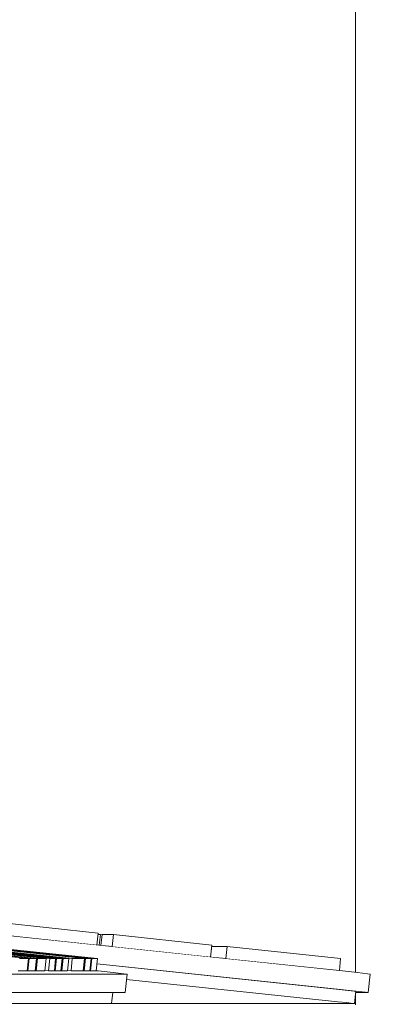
# Model space of a CAD drawing. Header units: millimetres. Extents: x -30280 to 309309, y -17460 to 4378.
# Tile 397 of 656: x 126191 to 126251, y -10686 to -10527. Entities that reach past the tile are written whole.
import ezdxf

# ---------------------------------------------------------------- set-up
doc = ezdxf.new("R2010")
doc.units = ezdxf.units.MM
doc.header["$MEASUREMENT"] = 0
doc.linetypes.add('Wipeout_Contour', pattern=[1000, 0, -1000])
doc.layers.add('P1_PLANTA PRIMERA_3_12_FAÇ_Façana', color=7, linetype='Continuous')
doc.layers.add('P1_PLANTA PRIMERA_3_Nuevo_09_EI_Mobiliari general', color=7, linetype='Continuous')
doc.layers.add('P1_PLANTA PRIMERA_3_12_FAÇ_Façana_Pluma_Nº__47', color=7, linetype='Continuous', lineweight=20)
doc.layers.add('P1_PLANTA PRIMERA_3_Nuevo_09_EI_Mobiliari general_Pluma_Nº__1', color=7, linetype='Continuous', lineweight=5)

msp = doc.modelspace()

# ---------------------------------------------------------------- wipeouts: each hides what was drawn before it
at = {"color": 254, "linetype": 'Wipeout_Contour', "lineweight": 0, "ltscale": 9782597.178973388}
msp.add_wipeout([(126245.22, -10684.06), (126245.21, -10686.05), (126352.39, -10686.05), (126352.39, -10711.05), (126317.39, -10711.05), (126317.39, -10716.05), (126337.39, -10716.05), (126337.39, -10754.11), (126362.39, -10754.11), (126362.39, -10766.11), (126337.39, -10766.11), (126337.39, -10892.3), (126317.39, -10892.3), (126317.39, -10897.3), (126337.39, -10897.3), (126337.39, -10930.05), (126458.25, -10930.05), (126443.26, -10927.43), (126441.5, -10792.36), (126470.19, -10585.44), (126499.56, -10486.48), (126592.72, -10486.48), (126634.25, -10493.75), (126631.67, -10502.58), (126637.79, -10502.58), (126646.26, -10503.46), (126614.84, -10619.5), (126585.26, -10860.62), (126586.62, -10930.05), (126612.85, -10930.05), (126597.65, -10927.43), (126595.87, -10792.36), (126624.97, -10585.44), (126654.75, -10486.48), (126702.96, -10486.48), (126745.08, -10493.75), (126742.46, -10502.58), (126748.67, -10502.58), (126757.26, -10503.46), (126725.39, -10619.5), (126695.39, -10860.62), (126697.41, -10962.05), (126696.75, -10966.44), (126694.69, -10973.02), (126691.68, -10979.08), (126687.81, -10984.44), (126683.2, -10988.94), (126677.98, -10992.44), (126672.32, -10994.84), (126666.39, -10996.05), (126494.55, -10996.05), (126494.55, -11036.05), (126468.05, -11036.05), (126468.05, -11136.05), (126477.51, -11136.05), (126477.51, -11283.05), (126668.29, -11283.05), (126720.98, -11306.11), (126744.39, -11371.58), (126741.81, -11372.27), (126733.53, -11373.95), (126737.77, -11374.05), (126737.77, -11390.14), (126736.58, -11391.37), (126749.47, -11386.05), (126752.57, -11386.05), (126769.97, -11393.67), (126777.17, -11412.05), (126775.94, -11412.05), (126769.29, -11429.02), (126753.23, -11436.05), (127420.21, -11436.05), (127420.21, -8989.05), (126245.21, -8989.05), (126245.21, -10680.79), (126247.13, -10681.01), (126247.22, -10684.06)], dxfattribs=at).dxf.layer = 'P1_PLANTA PRIMERA_3_12_FAÇ_Façana'
at = {"color": 254, "linetype": 'Wipeout_Contour', "lineweight": 0, "ltscale": 506778.148295}
msp.add_wipeout([(126242.37, -10685.53), (126243.81, -10685.68), (126244.02, -10683.7), (126242.58, -10683.54)], dxfattribs=at).dxf.layer = 'P1_PLANTA PRIMERA_3_Nuevo_09_EI_Mobiliari general'

# ---------------------------------------------------------------- next in the draw order: wipeouts: each hides what was drawn before it
at = {"color": 254, "linetype": 'Wipeout_Contour', "lineweight": 0, "ltscale": 886673.618961}
msp.add_wipeout([(126203.52, -10679.41), (126203.4, -10680.53), (126206.12, -10680.82), (126207.83, -10681.01), (126208.27, -10681.92), (126242.37, -10685.53), (126242.58, -10683.54)], dxfattribs=at).dxf.layer = 'P1_PLANTA PRIMERA_3_Nuevo_09_EI_Mobiliari general'

# ---------------------------------------------------------------- next in the draw order: wipeouts: each hides what was drawn before it
at = {"color": 254, "linetype": 'Wipeout_Contour', "lineweight": 0, "ltscale": 886719.978482}
msp.add_wipeout([(126205.85, -10685.84), (126245.04, -10685.84), (126243.81, -10685.68), (126242.37, -10685.53), (126208.27, -10681.93), (126208.05, -10684.06), (126206.04, -10684.06)], dxfattribs=at).dxf.layer = 'P1_PLANTA PRIMERA_3_Nuevo_09_EI_Mobiliari general'

# ---------------------------------------------------------------- next in the draw order: linework, layer by layer
at = {"layer": 'P1_PLANTA PRIMERA_3_Nuevo_09_EI_Mobiliari general_Pluma_Nº__1', "color": 7, "linetype": 'Continuous', "lineweight": 5}
for p, q in [((126242.37, -10685.53), (126243.81, -10685.68)), ((126243.81, -10685.68), (126244.79, -10685.8)), ((126244.79, -10685.8), (126245.04, -10685.84))]:
    msp.add_line(p, q, dxfattribs=at)

# ---------------------------------------------------------------- next in the draw order: wipeouts: each hides what was drawn before it
at = {"color": 254, "linetype": 'Wipeout_Contour', "lineweight": 0, "ltscale": 506781.084416}
msp.add_wipeout([(126242.78, -10683.54), (126245.19, -10683.8), (126245.5, -10680.82), (126243.09, -10680.55)], dxfattribs=at).dxf.layer = 'P1_PLANTA PRIMERA_3_Nuevo_09_EI_Mobiliari general'

# ---------------------------------------------------------------- next in the draw order: wipeouts: each hides what was drawn before it
at = {"color": 254, "linetype": 'Wipeout_Contour', "lineweight": 0, "ltscale": 1392869.042295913}
msp.add_wipeout([(126139.96, -10671.87), (126146, -10672.5), (126147.43, -10672.76), (126148.49, -10672.76), (126164.37, -10674.44), (126165.8, -10674.7), (126166.86, -10674.7), (126203.6, -10678.57), (126242.78, -10683.54), (126243.09, -10680.55), (126140.19, -10669.68)], dxfattribs=at).dxf.layer = 'P1_PLANTA PRIMERA_3_Nuevo_09_EI_Mobiliari general'
at = {"color": 254, "linetype": 'Wipeout_Contour', "lineweight": 0, "ltscale": 506789.197569}
msp.add_wipeout([(126245.19, -10683.8), (126246.81, -10683.99), (126247.13, -10681.01), (126245.5, -10680.82)], dxfattribs=at).dxf.layer = 'P1_PLANTA PRIMERA_3_Nuevo_09_EI_Mobiliari general'

# ---------------------------------------------------------------- next in the draw order: wipeouts: each hides what was drawn before it
at = {"color": 254, "linetype": 'Wipeout_Contour', "lineweight": 0, "ltscale": 506585.408672}
msp.add_wipeout([(126187.67, -10674.7), (126203.5, -10676.37), (126203.71, -10674.44), (126187.88, -10672.76)], dxfattribs=at).dxf.layer = 'P1_PLANTA PRIMERA_3_Nuevo_09_EI_Mobiliari general'
at = {"color": 254, "linetype": 'Wipeout_Contour', "lineweight": 0, "ltscale": 886827.230567}
msp.add_wipeout([(126203.52, -10679.39), (126242.58, -10683.54), (126244.02, -10683.7), (126245.25, -10683.85), (126247.22, -10684.06), (126245.19, -10683.8), (126242.78, -10683.54)], dxfattribs=at).dxf.layer = 'P1_PLANTA PRIMERA_3_Nuevo_09_EI_Mobiliari general'

# ---------------------------------------------------------------- next in the draw order: linework, layer by layer
at = {"layer": 'P1_PLANTA PRIMERA_3_12_FAÇ_Façana_Pluma_Nº__47', "color": 7, "linetype": 'Continuous', "lineweight": 20}
for p, q in [((126245.21, -10680.78), (126245.21, -8989.05)), ((126245.21, -10686.05), (126245.21, -10684.15))]:
    msp.add_line(p, q, dxfattribs=at)
at = {"layer": 'P1_PLANTA PRIMERA_3_Nuevo_09_EI_Mobiliari general_Pluma_Nº__1', "color": 7, "linetype": 'Continuous', "lineweight": 5}
for p, q in [((126245.5, -10680.82), (126247.13, -10681.01)), ((126247.13, -10681.01), (126247.54, -10681.08)), ((126247.22, -10684.06), (126247.54, -10681.08)), ((126242.58, -10683.54), (126244.02, -10683.7)), ((126242.78, -10683.54), (126245.19, -10683.8)), ((126244.02, -10683.7), (126245, -10683.81)), ((126245, -10683.81), (126245.25, -10683.85)), ((126245.04, -10685.84), (126245.25, -10683.85)), ((126245.19, -10683.8), (126246.81, -10683.99)), ((126247.22, -10684.06), (126245.22, -10684.06)), ((126246.81, -10683.99), (126247.22, -10684.06))]:
    msp.add_line(p, q, dxfattribs=at)

# ---------------------------------------------------------------- next in the draw order: wipeouts: each hides what was drawn before it
at = {"color": 254, "linetype": 'Wipeout_Contour', "lineweight": 0, "ltscale": 506623.476871}
msp.add_wipeout([(126204.13, -10676.44), (126205.98, -10676.63), (126206.18, -10674.7), (126204.32, -10674.7)], dxfattribs=at).dxf.layer = 'P1_PLANTA PRIMERA_3_Nuevo_09_EI_Mobiliari general'
at = {"color": 254, "linetype": 'Wipeout_Contour', "lineweight": 0, "ltscale": 633220.206282}
msp.add_wipeout([(126182.83, -10683.87), (126182.63, -10685.84), (126205.85, -10685.84), (126206.04, -10684.06), (126184.82, -10684.06)], dxfattribs=at).dxf.layer = 'P1_PLANTA PRIMERA_3_Nuevo_09_EI_Mobiliari general'

# ---------------------------------------------------------------- next in the draw order: linework, layer by layer
at = {"layer": 'P1_PLANTA PRIMERA_3_Nuevo_09_EI_Mobiliari general_Pluma_Nº__1', "color": 7, "linetype": 'Continuous', "lineweight": 5}
for p in [(126182.63, -10685.84), (126245.04, -10685.84)]:
    msp.add_line(p, (126205.85, -10685.84), dxfattribs=at)

# ---------------------------------------------------------------- next in the draw order: wipeouts: each hides what was drawn before it
at = {"color": 254, "linetype": 'Wipeout_Contour', "lineweight": 0, "ltscale": 506659.020637}
msp.add_wipeout([(126205.98, -10676.63), (126221.81, -10678.31), (126222.01, -10676.37), (126206.18, -10674.7)], dxfattribs=at).dxf.layer = 'P1_PLANTA PRIMERA_3_Nuevo_09_EI_Mobiliari general'
at = {"color": 254, "linetype": 'Wipeout_Contour', "lineweight": 0, "ltscale": 506591.697803}
msp.add_wipeout([(126185.13, -10681.08), (126184.82, -10684.06), (126208.05, -10684.06), (126208.36, -10681.08)], dxfattribs=at).dxf.layer = 'P1_PLANTA PRIMERA_3_Nuevo_09_EI_Mobiliari general'

# ---------------------------------------------------------------- next in the draw order: linework, layer by layer
at = {"layer": 'P1_PLANTA PRIMERA_3_Nuevo_09_EI_Mobiliari general_Pluma_Nº__1', "color": 7, "linetype": 'Continuous', "lineweight": 5}
for p, q in [((126208.27, -10681.92), (126242.37, -10685.53)), ((126184.82, -10684.06), (126208.05, -10684.06)), ((126205.85, -10685.84), (126206.04, -10684.06))]:
    msp.add_line(p, q, dxfattribs=at)

# ---------------------------------------------------------------- next in the draw order: wipeouts: each hides what was drawn before it
at = {"color": 254, "linetype": 'Wipeout_Contour', "lineweight": 0, "ltscale": 4684362.184329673}
msp.add_wipeout([(126071.93, -10669.16), (126074.17, -10669.42), (126076.62, -10669.68), (126179.89, -10680.55), (126182.41, -10680.82), (126184.33, -10681.01), (126208.36, -10681.08), (126206.12, -10680.82), (126203.67, -10680.55), (126202.48, -10680.55), (126201.43, -10680.55), (126199.32, -10680.55), (126197.82, -10680.55), (126196.77, -10680.55), (126195.71, -10680.55), (126193.69, -10680.55), (126192.38, -10680.55), (126190.81, -10680.55), (126184.49, -10680.55), (126182.91, -10680.55), (126181.75, -10680.55), (126180.17, -10680.55), (126161.79, -10678.62), (126160.47, -10678.36), (126159.31, -10678.36), (126143.42, -10676.69), (126140.94, -10676.43), (126125.05, -10674.75), (126123.98, -10674.49), (126122.57, -10674.49), (126106.68, -10672.82), (126105.25, -10672.56), (126104.2, -10672.56), (126088.31, -10670.89), (126086.91, -10670.62), (126085.83, -10670.62), (126075.4, -10669.53)], dxfattribs=at).dxf.layer = 'P1_PLANTA PRIMERA_3_Nuevo_09_EI_Mobiliari general'
at = {"color": 254, "linetype": 'Wipeout_Contour', "lineweight": 0, "ltscale": 506695.820212}
msp.add_wipeout([(126221.98, -10676.63), (126221.81, -10678.31), (126224.28, -10678.57), (126224.49, -10676.63)], dxfattribs=at).dxf.layer = 'P1_PLANTA PRIMERA_3_Nuevo_09_EI_Mobiliari general'

# ---------------------------------------------------------------- next in the draw order: linework, layer by layer
at = {"layer": 'P1_PLANTA PRIMERA_3_Nuevo_09_EI_Mobiliari general_Pluma_Nº__1', "color": 7, "linetype": 'Continuous', "lineweight": 5}
for p, q in [((126203.5, -10676.37), (126203.71, -10674.44)), ((126203.68, -10674.7), (126204.06, -10674.7)), ((126203.88, -10676.41), (126204.06, -10674.7)), ((126204.06, -10674.7), (126204.31, -10674.72)), ((126204.13, -10676.44), (126204.32, -10674.7)), ((126204.32, -10674.7), (126206.18, -10674.7)), ((126205.98, -10676.63), (126206.18, -10674.7)), ((126206.18, -10674.7), (126222.01, -10676.37)), ((126221.81, -10678.31), (126222.01, -10676.37)), ((126206.12, -10680.82), (126203.67, -10680.55)), ((126207.83, -10681.01), (126206.12, -10680.82)), ((126208.36, -10681.08), (126207.83, -10681.01)), ((126208.05, -10684.06), (126208.36, -10681.08))]:
    msp.add_line(p, q, dxfattribs=at)

# ---------------------------------------------------------------- next in the draw order: wipeouts: each hides what was drawn before it
at = {"color": 254, "linetype": 'Wipeout_Contour', "lineweight": 0, "ltscale": 506534.045131}
msp.add_wipeout([(126191.02, -10678.57), (126192.45, -10678.57), (126174.08, -10676.63), (126172.64, -10676.63)], dxfattribs=at).dxf.layer = 'P1_PLANTA PRIMERA_3_Nuevo_09_EI_Mobiliari general'
at = {"color": 254, "linetype": 'Wipeout_Contour', "lineweight": 0, "ltscale": 506737.619305}
msp.add_wipeout([(126224.28, -10678.57), (126242.59, -10680.5), (126242.8, -10678.57), (126224.49, -10676.63)], dxfattribs=at).dxf.layer = 'P1_PLANTA PRIMERA_3_Nuevo_09_EI_Mobiliari general'

# ---------------------------------------------------------------- next in the draw order: linework, layer by layer
at = {"layer": 'P1_PLANTA PRIMERA_3_Nuevo_09_EI_Mobiliari general_Pluma_Nº__1', "color": 7, "linetype": 'Continuous', "lineweight": 5}
for p, q in [((126221.98, -10676.63), (126224.49, -10676.63)), ((126224.28, -10678.57), (126224.49, -10676.63)), ((126224.49, -10676.63), (126242.8, -10678.57)), ((126203.52, -10679.39), (126242.78, -10683.54)), ((126203.52, -10679.41), (126242.58, -10683.54)), ((126242.59, -10680.5), (126242.8, -10678.57)), ((126243.09, -10680.55), (126245.5, -10680.82))]:
    msp.add_line(p, q, dxfattribs=at)

# ---------------------------------------------------------------- next in the draw order: wipeouts: each hides what was drawn before it
at = {"color": 254, "linetype": 'Wipeout_Contour', "lineweight": 0, "ltscale": 506570.913841}
msp.add_wipeout([(126190.81, -10680.55), (126192.25, -10680.55), (126192.45, -10678.57), (126191.02, -10678.57)], dxfattribs=at).dxf.layer = 'P1_PLANTA PRIMERA_3_Nuevo_09_EI_Mobiliari general'

# ---------------------------------------------------------------- next in the draw order: wipeouts: each hides what was drawn before it
at = {"color": 254, "linetype": 'Wipeout_Contour', "lineweight": 0, "ltscale": 506576.651673}
msp.add_wipeout([(126192.38, -10680.55), (126193.55, -10680.55), (126193.76, -10678.57), (126192.59, -10678.57)], dxfattribs=at).dxf.layer = 'P1_PLANTA PRIMERA_3_Nuevo_09_EI_Mobiliari general'

# ---------------------------------------------------------------- next in the draw order: wipeouts: each hides what was drawn before it
at = {"color": 254, "linetype": 'Wipeout_Contour', "lineweight": 0, "ltscale": 506545.520806}
msp.add_wipeout([(126193.89, -10678.57), (126195.33, -10678.57), (126176.96, -10676.63), (126175.52, -10676.63)], dxfattribs=at).dxf.layer = 'P1_PLANTA PRIMERA_3_Nuevo_09_EI_Mobiliari general'

# ---------------------------------------------------------------- next in the draw order: wipeouts: each hides what was drawn before it
at = {"color": 254, "linetype": 'Wipeout_Contour', "lineweight": 0, "ltscale": 506582.389507}
msp.add_wipeout([(126193.69, -10680.55), (126195.12, -10680.55), (126195.33, -10678.57), (126193.89, -10678.57)], dxfattribs=at).dxf.layer = 'P1_PLANTA PRIMERA_3_Nuevo_09_EI_Mobiliari general'

# ---------------------------------------------------------------- next in the draw order: wipeouts: each hides what was drawn before it
at = {"color": 254, "linetype": 'Wipeout_Contour', "lineweight": 0, "ltscale": 506569.038496}
msp.add_wipeout([(126199.53, -10678.57), (126201.5, -10678.57), (126183.12, -10676.63), (126181.15, -10676.63)], dxfattribs=at).dxf.layer = 'P1_PLANTA PRIMERA_3_Nuevo_09_EI_Mobiliari general'

# ---------------------------------------------------------------- next in the draw order: wipeouts: each hides what was drawn before it
at = {"color": 254, "linetype": 'Wipeout_Contour', "lineweight": 0, "ltscale": 506605.907178}
msp.add_wipeout([(126199.32, -10680.55), (126201.29, -10680.55), (126201.5, -10678.57), (126199.53, -10678.57)], dxfattribs=at).dxf.layer = 'P1_PLANTA PRIMERA_3_Nuevo_09_EI_Mobiliari general'

# ---------------------------------------------------------------- next in the draw order: wipeouts: each hides what was drawn before it
at = {"color": 254, "linetype": 'Wipeout_Contour', "lineweight": 0, "ltscale": 759847.409219}
msp.add_wipeout([(126181.13, -10676.89), (126182.14, -10676.91), (126198.94, -10678.57), (126198.74, -10680.49), (126199.53, -10678.57), (126181.15, -10676.63)], dxfattribs=at).dxf.layer = 'P1_PLANTA PRIMERA_3_Nuevo_09_EI_Mobiliari general'

# ---------------------------------------------------------------- next in the draw order: wipeouts: each hides what was drawn before it
at = {"color": 254, "linetype": 'Wipeout_Contour', "lineweight": 0, "ltscale": 1013095.289869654}
msp.add_wipeout([(126165.94, -10674.71), (126181.69, -10676.37), (126183.12, -10676.63), (126184.17, -10676.63), (126202.55, -10678.57), (126202.34, -10680.54), (126202.69, -10678.57), (126165.94, -10674.7)], dxfattribs=at).dxf.layer = 'P1_PLANTA PRIMERA_3_Nuevo_09_EI_Mobiliari general'

# ---------------------------------------------------------------- next in the draw order: linework, layer by layer
at = {"layer": 'P1_PLANTA PRIMERA_3_Nuevo_09_EI_Mobiliari general_Pluma_Nº__1', "color": 7, "linetype": 'Continuous', "lineweight": 5}
for p, q in [((126187.88, -10672.76), (126203.71, -10674.44)), ((126196.77, -10680.55), (126196.97, -10678.57)), ((126196.97, -10678.57), (126197.89, -10678.57)), ((126197.68, -10680.55), (126197.89, -10678.57)), ((126197.82, -10680.55), (126198.03, -10678.57)), ((126198.03, -10678.57), (126198.94, -10678.57)), ((126198.73, -10680.55), (126198.94, -10678.57)), ((126199.32, -10680.55), (126199.53, -10678.57)), ((126199.53, -10678.57), (126201.5, -10678.57)), ((126201.29, -10680.55), (126201.5, -10678.57)), ((126201.43, -10680.55), (126201.64, -10678.57)), ((126201.64, -10678.57), (126202.55, -10678.57)), ((126202.34, -10680.55), (126202.55, -10678.57)), ((126202.48, -10680.55), (126202.69, -10678.57)), ((126202.69, -10678.57), (126203.6, -10678.57)), ((126203.4, -10680.55), (126203.6, -10678.57)), ((126196.77, -10680.55), (126197.68, -10680.55)), ((126197.68, -10680.54), (126197.82, -10680.55)), ((126197.82, -10680.55), (126198.73, -10680.55)), ((126198.74, -10680.49), (126199.32, -10680.55)), ((126199.32, -10680.55), (126201.29, -10680.55)), ((126201.29, -10680.54), (126201.43, -10680.55)), ((126201.43, -10680.55), (126202.34, -10680.55)), ((126202.34, -10680.54), (126202.48, -10680.55)), ((126202.48, -10680.55), (126203.4, -10680.55)), ((126203.67, -10680.55), (126203.4, -10680.53))]:
    msp.add_line(p, q, dxfattribs=at)

# ---------------------------------------------------------------- next in the draw order: wipeouts: each hides what was drawn before it
at = {"color": 254, "linetype": 'Wipeout_Contour', "lineweight": 0, "ltscale": 506569.582496}
msp.add_wipeout([(126180.03, -10676.89), (126195.33, -10678.57), (126195.13, -10680.49), (126195.92, -10678.57)], dxfattribs=at).dxf.layer = 'P1_PLANTA PRIMERA_3_Nuevo_09_EI_Mobiliari general'

# ---------------------------------------------------------------- next in the draw order: linework, layer by layer
at = {"layer": 'P1_PLANTA PRIMERA_3_Nuevo_09_EI_Mobiliari general_Pluma_Nº__1', "color": 7, "linetype": 'Continuous', "lineweight": 5}
for p, q in [((126140.19, -10669.68), (126243.09, -10680.55)), ((126165.94, -10674.7), (126202.69, -10678.57)), ((126203.6, -10678.57), (126166.86, -10674.7)), ((126192.45, -10678.57), (126174.08, -10676.63)), ((126174.22, -10676.63), (126192.59, -10678.57)), ((126193.76, -10678.57), (126175.38, -10676.63)), ((126175.52, -10676.63), (126193.89, -10678.57)), ((126195.33, -10678.57), (126176.96, -10676.63)), ((126180.03, -10676.89), (126195.92, -10678.57)), ((126196.84, -10678.57), (126180.95, -10676.89)), ((126181.09, -10676.89), (126196.97, -10678.57)), ((126181.15, -10676.63), (126199.53, -10678.57)), ((126197.89, -10678.57), (126182, -10676.89)), ((126182.14, -10676.89), (126198.03, -10678.57)), ((126198.94, -10678.57), (126183.05, -10676.89)), ((126201.5, -10678.57), (126183.12, -10676.63)), ((126183.26, -10676.63), (126201.64, -10678.57)), ((126202.55, -10678.57), (126184.17, -10676.63)), ((126191.02, -10678.57), (126192.45, -10678.57)), ((126192.25, -10680.55), (126192.45, -10678.57)), ((126192.38, -10680.55), (126192.59, -10678.57)), ((126192.59, -10678.57), (126193.76, -10678.57)), ((126193.55, -10680.55), (126193.76, -10678.57)), ((126193.69, -10680.55), (126193.89, -10678.57)), ((126193.89, -10678.57), (126195.33, -10678.57)), ((126195.12, -10680.55), (126195.33, -10678.57)), ((126195.71, -10680.55), (126195.92, -10678.57)), ((126195.92, -10678.57), (126196.84, -10678.57)), ((126196.63, -10680.55), (126196.84, -10678.57)), ((126185.13, -10681.08), (126208.36, -10681.08)), ((126190.81, -10680.55), (126192.25, -10680.55)), ((126192.25, -10680.54), (126192.38, -10680.55)), ((126192.38, -10680.55), (126193.55, -10680.55)), ((126193.55, -10680.54), (126193.69, -10680.55)), ((126193.69, -10680.55), (126195.12, -10680.55)), ((126195.13, -10680.49), (126195.71, -10680.55)), ((126195.71, -10680.55), (126196.63, -10680.55)), ((126196.63, -10680.54), (126196.77, -10680.55))]:
    msp.add_line(p, q, dxfattribs=at)

doc.saveas('drawing.dxf')
